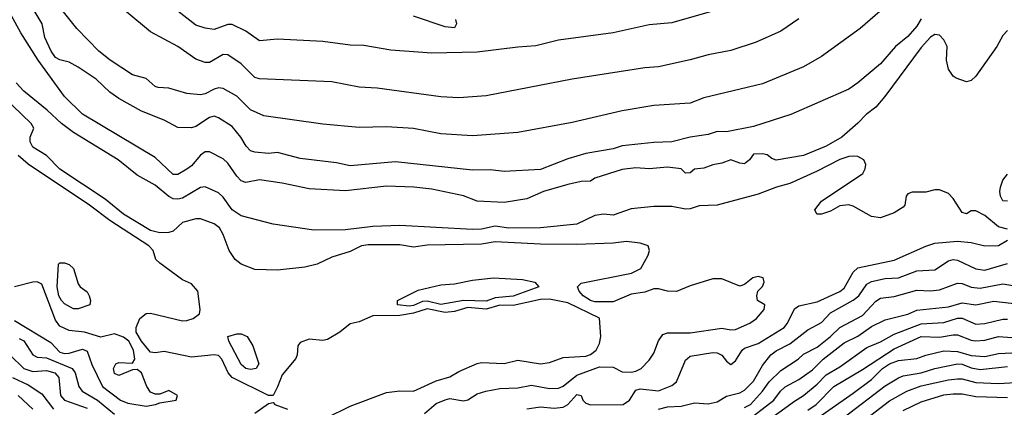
# Model space of a CAD drawing. Header units: metres. Extents: x -46681 to -43747, y -240911 to -237677.
# Tile 444 of 656: x -44693 to -44584, y -239459 to -239416. Entities that reach past the tile are written whole.
import ezdxf

# ---------------------------------------------------------------- set-up
doc = ezdxf.new("R2010")
doc.units = ezdxf.units.M
doc.layers.add('CONTOUR_INDEX', color=1, linetype='Continuous')
doc.layers.add('CONTOUR_INTER', color=3, linetype='Continuous')

msp = doc.modelspace()

# ---------------------------------------------------------------- linework, layer by layer
at = {"layer": 'CONTOUR_INDEX'}
for points, elevation in [([(-44593.1, -239415.94), (-44593.6, -239416.77), (-44594.6, -239417.9), (-44595.93, -239419.02), (-44597.6, -239420.93), (-44600.1, -239423.03), (-44601.1, -239423.71), (-44607.5, -239426.52), (-44611.6, -239427.85), (-44614.6, -239428.41), (-44615.6, -239428.38), (-44616.6, -239428.71), (-44618.6, -239429.03), (-44620.6, -239429.52), (-44622.6, -239429.59), (-44626.1, -239429.96), (-44627.1, -239430.31), (-44630.1, -239430.81), (-44632.1, -239431.42), (-44635.1, -239432.57), (-44639.1, -239432.79), (-44640.6, -239432.6), (-44642.6, -239432.64), (-44651.1, -239431.75), (-44656.1, -239432.19), (-44657.6, -239431.83), (-44661.6, -239431.38), (-44664.1, -239430.69), (-44665.1, -239430.83), (-44666.6, -239430.67), (-44667.1, -239430.51), (-44667.58, -239430.02), (-44668.16, -239429.02), (-44669.1, -239427.82), (-44670.6, -239426.88), (-44671.1, -239426.71), (-44671.6, -239426.83), (-44673.1, -239427.84), (-44673.6, -239427.99), (-44675.1, -239427.94), (-44676.6, -239427.13), (-44679.1, -239426.13), (-44681.6, -239424.76), (-44682.6, -239424.06), (-44684.1, -239422.62), (-44686.1, -239421.3), (-44687.1, -239420.75), (-44688.1, -239420.49), (-44688.6, -239420.22), (-44689.08, -239419.52), (-44689.77, -239418.02), (-44690.08, -239416.52), (-44690.96, -239415.02)], 80), ([(-44693.1, -239449.25), (-44689.1, -239451.67), (-44688.1, -239452.75), (-44687.6, -239452.89), (-44687.1, -239452.84), (-44685.6, -239452.41), (-44685.1, -239452.62), (-44684.6, -239454.09), (-44683.41, -239456.52), (-44681.42, -239458.02), (-44680.6, -239458.36), (-44678.6, -239458.7), (-44677.58, -239458.52), (-44677.1, -239458.31), (-44675.29, -239458.02), (-44675.15, -239457.52), (-44676.1, -239456.96), (-44677.1, -239457.38), (-44677.6, -239457.36), (-44678.1, -239457.14), (-44678.53, -239456.52), (-44679.1, -239455.03), (-44679.6, -239454.65), (-44680.1, -239454.67), (-44681.6, -239455.31), (-44682.1, -239455.09), (-44682.21, -239454.52), (-44681.95, -239454.02), (-44681.6, -239453.87), (-44680.1, -239453.94), (-44679.85, -239453.52), (-44679.99, -239452.52), (-44680.51, -239451.52), (-44681.1, -239451.08), (-44682.1, -239450.72), (-44683.6, -239451.09), (-44685.41, -239450.52), (-44687.1, -239450.34), (-44688.1, -239449.85), (-44688.6, -239449.2), (-44690.1, -239445.25), (-44690.6, -239444.97), (-44691.1, -239445.01), (-44693.1, -239445.52)], 75), ([(-44612.6, -239458.83), (-44611.95, -239458.52), (-44610.6, -239457.03), (-44609.89, -239456.02), (-44608.6, -239454.76), (-44606.69, -239453.52), (-44606.1, -239452.96), (-44604.6, -239452.18), (-44603.11, -239451.02), (-44602.1, -239450.02), (-44599.6, -239448.7), (-44598.1, -239447.09), (-44597.6, -239446.77), (-44596.1, -239446.59), (-44593.6, -239445.9), (-44592.1, -239445.97), (-44591.1, -239445.87), (-44589.1, -239445.12), (-44588.6, -239445.17), (-44587.6, -239445.56), (-44586.6, -239445.66), (-44584.1, -239445.18), (-44582.1, -239445.51)], 80), ([(-44601.6, -239459.91), (-44597.1, -239456.45), (-44595.6, -239455.57), (-44595.1, -239455.34), (-44593.1, -239455), (-44591.6, -239454.52), (-44589.1, -239454.02), (-44588.6, -239454.06), (-44587.6, -239454.47), (-44586.6, -239454.66), (-44583.6, -239454.3)], 85)]:
    msp.add_lwpolyline(points, dxfattribs=dict(at, elevation=elevation))
at = {"layer": 'CONTOUR_INTER'}
for points, elevation in [([(-44583.6, -239417.23), (-44584.1, -239417.8), (-44584.76, -239419.02), (-44587.1, -239422.28), (-44587.6, -239422.77), (-44588.1, -239422.89), (-44589.25, -239422.52), (-44589.6, -239422.28), (-44590.12, -239421.52), (-44590.31, -239420.52), (-44590.25, -239419.02), (-44590.6, -239418.26), (-44591.1, -239417.77), (-44591.6, -239417.69), (-44592.1, -239417.97), (-44593.1, -239419.11), (-44597.11, -239424.52), (-44598.1, -239425.69), (-44599.2, -239426.52), (-44600.1, -239427.48), (-44601.85, -239429.02), (-44603.59, -239430.02), (-44606.1, -239431.05), (-44609.1, -239431.55), (-44609.6, -239431.36), (-44610.1, -239430.96), (-44610.6, -239430.84), (-44611.6, -239430.9), (-44612.05, -239431.52), (-44612.6, -239431.94), (-44613.1, -239431.89), (-44614.1, -239431.51), (-44615.1, -239431.9), (-44616.1, -239432.06), (-44617.1, -239432.44), (-44618.1, -239432.56), (-44618.6, -239432.95), (-44619.1, -239432.98), (-44619.6, -239432.5), (-44621.1, -239432.32), (-44623.1, -239432.51), (-44624.6, -239432.39), (-44626.1, -239432.57), (-44629.12, -239433.52), (-44629.6, -239433.85), (-44630.6, -239433.89), (-44632.1, -239434.25), (-44634.77, -239435.02), (-44636.6, -239435.81), (-44639.1, -239436.24), (-44642.1, -239436.08), (-44643.6, -239435.47), (-44647.1, -239434.76), (-44649.07, -239434.52), (-44652.1, -239434.42), (-44656.6, -239434.92), (-44660.6, -239434.73), (-44663.6, -239434.09), (-44666.1, -239433.72), (-44667.6, -239434.01), (-44668.1, -239433.82), (-44668.6, -239433.31), (-44669.6, -239431.88), (-44670.1, -239431.39), (-44671.6, -239430.62), (-44672.1, -239430.64), (-44672.6, -239431), (-44673.6, -239432.16), (-44674.1, -239432.55), (-44675.1, -239433.13), (-44675.6, -239433.14), (-44677.6, -239431.26), (-44685.6, -239426.47), (-44687.6, -239424.51), (-44690.51, -239420.52), (-44692.42, -239417.52), (-44695.99, -239411.02)], 79), ([(-44606.6, -239415.95), (-44608.6, -239417.3), (-44611.31, -239418.52), (-44614.1, -239419.46), (-44616.6, -239419.92), (-44618.6, -239420.49), (-44622.1, -239421.24), (-44623.6, -239421.35), (-44631.6, -239422.62), (-44641.1, -239424.47), (-44644.1, -239424.67), (-44646.1, -239424.58), (-44653.1, -239423.6), (-44655.1, -239423.51), (-44658.1, -239422.91), (-44666.1, -239422.58), (-44666.6, -239422.43), (-44668.1, -239420.91), (-44669.6, -239419.92), (-44670.1, -239419.9), (-44671.6, -239420.77), (-44672.1, -239420.79), (-44673.1, -239420.42), (-44675.1, -239419.02), (-44678.1, -239417.41), (-44683.1, -239413.19)], 82), ([(-44597.1, -239414.63), (-44599.84, -239417.02), (-44604.1, -239420.11), (-44606.1, -239421.26), (-44610.6, -239423.12), (-44617.1, -239424.69), (-44618.6, -239425.25), (-44622.6, -239425.51), (-44626.1, -239426.09), (-44631.6, -239427.39), (-44637.6, -239428.51), (-44642.6, -239428.88), (-44646.1, -239428.64), (-44649.1, -239428.06), (-44652.1, -239427.87), (-44655.1, -239427.95), (-44659.1, -239427.59), (-44665.6, -239426.67), (-44667.1, -239426.01), (-44668.6, -239424.48), (-44670.1, -239423.64), (-44670.6, -239423.57), (-44671.1, -239423.7), (-44672.1, -239424.23), (-44672.6, -239424.36), (-44674.1, -239424.19), (-44676.1, -239423.59), (-44677.28, -239423.52), (-44677.6, -239423.41), (-44678.6, -239422.54), (-44680.1, -239422.12), (-44682.55, -239420.52), (-44683.83, -239419.52), (-44686.23, -239417.02), (-44688.6, -239414.07)], 81), ([(-44615.1, -239414.81), (-44620.6, -239416.4), (-44623.1, -239416.62), (-44627.1, -239417.49), (-44633.1, -239418.3), (-44635.6, -239418.95), (-44637.6, -239419.08), (-44642.1, -239419.64), (-44647.1, -239419.74), (-44651.6, -239419.41), (-44654.6, -239418.89), (-44656.1, -239418.85), (-44659.1, -239418.45), (-44664.1, -239418.2), (-44666.1, -239418.38), (-44667.6, -239417.31), (-44669.1, -239416.58), (-44669.6, -239416.57), (-44671.1, -239417.14), (-44672.1, -239416.99), (-44673.1, -239416.66), (-44675.1, -239415.11)], 83), ([(-44644.48, -239416.02), (-44644.35, -239416.52), (-44644.6, -239416.95), (-44645.6, -239416.83), (-44649.1, -239415.66)], 84), ([(-44647.91, -239459.52), (-44646.6, -239458.39), (-44645.6, -239457.98), (-44645.1, -239457.86), (-44643.6, -239458.12), (-44643.1, -239457.98), (-44642.1, -239457.32), (-44641.13, -239457.02), (-44639.6, -239456.74), (-44637.6, -239456.66), (-44636.1, -239456.37), (-44634.1, -239456.74), (-44633.1, -239456.7), (-44632.6, -239456.49), (-44631.1, -239455.28), (-44628.6, -239454.36), (-44627.1, -239454.4), (-44626.1, -239454.91), (-44625.1, -239454.94), (-44624.6, -239454.83), (-44624, -239454.52), (-44623.1, -239453.61), (-44622.6, -239452.84), (-44622.1, -239451.48), (-44621.6, -239450.79), (-44621.1, -239450.6), (-44618.6, -239450.59), (-44615.1, -239450.1), (-44614.1, -239450.28), (-44613.6, -239450.23), (-44612.03, -239449.52), (-44611.26, -239449.02), (-44610.43, -239448.02), (-44610.37, -239447.52), (-44611.18, -239447.02), (-44611.23, -239446.52), (-44611.12, -239446.02), (-44610.6, -239445.48), (-44610.43, -239445.02), (-44610.53, -239444.52), (-44611.1, -239444.4), (-44611.69, -239444.52), (-44612.6, -239445.28), (-44613.1, -239445.46), (-44615.1, -239444.66), (-44616.1, -239444.63), (-44618.6, -239445.43), (-44620.1, -239446.05), (-44621.1, -239446.02), (-44622.1, -239445.74), (-44622.6, -239445.76), (-44623.6, -239446.1), (-44625.1, -239446.33), (-44627.1, -239447.17), (-44629.1, -239447.18), (-44629.6, -239447.04), (-44630.39, -239446.52), (-44630.83, -239446.02), (-44631.03, -239445.52), (-44630.6, -239445.12), (-44625.05, -239444.02), (-44624.04, -239443.52), (-44623.22, -239442.02), (-44623.08, -239441.52), (-44623.22, -239441.02), (-44624.1, -239440.72), (-44625.6, -239440.52), (-44627.1, -239440.7), (-44631.1, -239440.84), (-44635.1, -239440.82), (-44640.1, -239440.56), (-44641.6, -239440.82), (-44647.6, -239440.93), (-44649.1, -239441.15), (-44650.6, -239440.9), (-44654.1, -239440.9), (-44654.85, -239441.02), (-44656.1, -239441.64), (-44658.1, -239442.26), (-44659.75, -239443.02), (-44661.1, -239443.36), (-44664.1, -239443.69), (-44666.6, -239443.62), (-44668.1, -239443.04), (-44668.78, -239442.52), (-44669.44, -239441.52), (-44670.1, -239439.74), (-44670.51, -239439.02), (-44671.1, -239438.59), (-44672.6, -239438.04), (-44673.1, -239438.01), (-44674.6, -239438.44), (-44675.6, -239439.38), (-44676.1, -239439.52), (-44677.1, -239439.57), (-44678.1, -239439.31), (-44681.11, -239437.52), (-44683.1, -239435.86), (-44688.1, -239432.54), (-44689.6, -239431.05), (-44691.1, -239430.1), (-44691.38, -239429.52), (-44691.37, -239429.02), (-44691, -239428.02), (-44691.28, -239427.52), (-44695.45, -239423.52)], 77), ([(-44583.6, -239439.15), (-44584.6, -239438.91), (-44586.1, -239437.65), (-44587.1, -239437.14), (-44587.6, -239437.14), (-44588.1, -239437.47), (-44588.6, -239437.34), (-44589.6, -239435.78), (-44590.1, -239435.24), (-44591.1, -239434.84), (-44591.6, -239434.81), (-44592.6, -239435.1), (-44594.1, -239435.07), (-44594.6, -239435.28), (-44594.76, -239435.52), (-44594.93, -239436.52), (-44595.1, -239436.75), (-44596.1, -239437.35), (-44597.6, -239437.92), (-44598.6, -239437.75), (-44600.6, -239436.63), (-44601.1, -239436.48), (-44602.1, -239436.59), (-44603.1, -239437.19), (-44604.1, -239437.51), (-44604.64, -239437.52), (-44604.86, -239437.02), (-44604.1, -239436.07), (-44599.55, -239433.02), (-44599.28, -239432.52), (-44599.21, -239432.02), (-44599.43, -239431.52), (-44600.1, -239431.14), (-44600.6, -239431.1), (-44601.1, -239431.14), (-44602.1, -239431.46), (-44604.6, -239432.77), (-44607.6, -239434.12), (-44609.07, -239434.52), (-44611.1, -239435.31), (-44615.6, -239436.5), (-44617.6, -239436.58), (-44618.6, -239436.91), (-44619.1, -239436.95), (-44620.6, -239436.67), (-44622.6, -239436.68), (-44625.1, -239436.91), (-44627.1, -239437.61), (-44628.1, -239437.5), (-44629.1, -239437.64), (-44631.1, -239438.62), (-44635.1, -239439.03), (-44638.6, -239439.05), (-44640.1, -239438.84), (-44641.6, -239439.18), (-44642.6, -239439.2), (-44650.6, -239438.77), (-44653.6, -239438.87), (-44656.6, -239439.23), (-44660.1, -239439.27), (-44664.6, -239438.6), (-44668.1, -239437.69), (-44669.1, -239437.02), (-44670.1, -239435.62), (-44670.6, -239435.17), (-44672.1, -239434.48), (-44672.6, -239434.55), (-44674.6, -239435.73), (-44675.1, -239435.86), (-44675.6, -239435.8), (-44676.1, -239435.57), (-44677.6, -239434.31), (-44679.6, -239433.22), (-44681.69, -239431.52), (-44686.6, -239428.51), (-44687.92, -239427.52), (-44689.53, -239426.02), (-44692.1, -239423.93), (-44692.93, -239423.02)], 78), ([(-44658.79, -239460.02), (-44656.1, -239458.69), (-44652.1, -239457.19), (-44650.6, -239457), (-44649.1, -239457.03), (-44646.6, -239455.91), (-44645.1, -239455.45), (-44644.1, -239454.86), (-44642.1, -239453.97), (-44641.6, -239453.86), (-44639.1, -239454), (-44637.6, -239453.61), (-44635.1, -239454.04), (-44634.1, -239453.88), (-44632.6, -239453.33), (-44630.1, -239453.17), (-44629.6, -239452.99), (-44628.95, -239452.52), (-44628.6, -239451.78), (-44628.45, -239451.02), (-44628.6, -239449), (-44632.1, -239447.28), (-44634.1, -239446.9), (-44635.1, -239446.91), (-44638.1, -239447.59), (-44639.6, -239447.55), (-44641.1, -239448), (-44643.1, -239447.82), (-44644.6, -239448.24), (-44645.6, -239448.37), (-44647.6, -239447.97), (-44649.1, -239448.44), (-44650.6, -239448.69), (-44653.6, -239448.71), (-44655.1, -239449.4), (-44656.1, -239449.61), (-44657.22, -239450.52), (-44658.6, -239451.32), (-44659.1, -239451.43), (-44660.6, -239451.31), (-44661.6, -239451.68), (-44661.86, -239452.02), (-44661.93, -239453.02), (-44662.1, -239453.45), (-44663.6, -239455.23), (-44664.1, -239456.57), (-44664.6, -239457.51), (-44665.1, -239457.5), (-44669.1, -239455.54), (-44669.54, -239455.02), (-44670.23, -239453.52), (-44670.6, -239453.12), (-44671.1, -239453.04), (-44673.6, -239453.28), (-44676.6, -239452.66), (-44677.6, -239452.82), (-44678.1, -239452.72), (-44678.29, -239452.52), (-44679.1, -239451.54), (-44679.71, -239450.52), (-44679.69, -239450.02), (-44679.29, -239449.02), (-44678.6, -239448.47), (-44678.1, -239448.45), (-44674.6, -239449.27), (-44674.1, -239449.25), (-44673.41, -239449.02), (-44672.71, -239448.52), (-44672.62, -239448.02), (-44672.88, -239446.02), (-44673.6, -239445.2), (-44674.6, -239444.75), (-44677.1, -239442.92), (-44677.52, -239442.52), (-44677.84, -239441.52), (-44678.31, -239441.02), (-44682.6, -239438.22), (-44684.84, -239436.52), (-44691.6, -239432), (-44692.7, -239431.02)], 76), ([(-44583.6, -239436.06), (-44584.11, -239436.02), (-44584.36, -239435.52), (-44584.45, -239435.02), (-44584.37, -239434.52), (-44584.1, -239433.76), (-44583.6, -239433.09)], 79), ([(-44636.6, -239458.99), (-44635.1, -239458.75), (-44633.6, -239458.93), (-44632.6, -239458.8), (-44632.09, -239458.52), (-44631.1, -239457.4), (-44630.6, -239457.5), (-44630.43, -239458.02), (-44630.1, -239458.36), (-44629.6, -239458.56), (-44625.98, -239458.52), (-44625.3, -239458.02), (-44624.6, -239456.94), (-44624.1, -239456.77), (-44622.1, -239457), (-44620.6, -239456.41), (-44620.1, -239456.02), (-44619.1, -239453.6), (-44618.6, -239453.17), (-44616.1, -239452.78), (-44615.6, -239452.82), (-44615.1, -239453.08), (-44614.6, -239453.72), (-44614.1, -239454.09), (-44613.6, -239453.68), (-44612.86, -239452.52), (-44612.6, -239452.31), (-44611.1, -239451.77), (-44608.23, -239450.02), (-44607.85, -239449.52), (-44607.1, -239447.94), (-44606.6, -239447.63), (-44604.6, -239447.17), (-44602.1, -239446.03), (-44601.6, -239445.66), (-44600.6, -239443.9), (-44600.1, -239443.42), (-44596.1, -239442.59), (-44592.6, -239441.03), (-44591.6, -239440.7), (-44589.1, -239440.47), (-44587.6, -239440.62), (-44586.1, -239440.99), (-44584.6, -239440.98), (-44583.6, -239440.36)], 78), ([(-44688.25, -239443.02), (-44688.1, -239442.89), (-44687.6, -239442.87), (-44687.1, -239443.05), (-44686.6, -239443.5), (-44686.1, -239445.21), (-44685.87, -239445.52), (-44685.1, -239446.08), (-44684.87, -239446.52), (-44684.72, -239447.02), (-44684.82, -239447.52), (-44686.1, -239447.96), (-44686.6, -239447.94), (-44687.6, -239447.39), (-44687.92, -239447.02), (-44688.21, -239446.52), (-44688.4, -239445.52), (-44688.25, -239443.02)], 76), ([(-44622.1, -239459.01), (-44621.1, -239458.75), (-44619.6, -239458.71), (-44618.1, -239458.33), (-44616.6, -239458.44), (-44615.6, -239458.23), (-44614.6, -239457.6), (-44613.1, -239457.21), (-44612.6, -239456.92), (-44611.6, -239455.94), (-44610.6, -239454.21), (-44609.7, -239453.02), (-44609.1, -239452.58), (-44607.6, -239451.8), (-44605.6, -239450.28), (-44604.1, -239449.45), (-44603.1, -239448.38), (-44600.6, -239446.98), (-44600, -239446.52), (-44599.1, -239445.25), (-44598.6, -239444.95), (-44597.1, -239444.6), (-44595.6, -239444.54), (-44593.6, -239443.77), (-44591.6, -239443.64), (-44590.1, -239442.67), (-44589.6, -239442.52), (-44589.1, -239442.6), (-44587.1, -239443.54), (-44586.1, -239443.69), (-44583.6, -239442.96)], 79), ([(-44640.3, -239444.52), (-44637.1, -239444.7), (-44635.72, -239445.02), (-44635.3, -239445.52), (-44638.1, -239446.57), (-44640.1, -239446.73), (-44641.1, -239447.12), (-44643.6, -239447.04), (-44646.1, -239447.46), (-44647.6, -239447.1), (-44648.1, -239447.14), (-44649.1, -239447.59), (-44649.6, -239447.67), (-44650.87, -239447.52), (-44650.89, -239447.02), (-44648.6, -239445.91), (-44646.1, -239445.3), (-44644.6, -239445.18), (-44642.6, -239444.78), (-44640.3, -239444.52)], 77), ([(-44611.6, -239459.75), (-44609.35, -239458.02), (-44608.64, -239457.02), (-44608.1, -239456.56), (-44606.6, -239455.75), (-44605.1, -239454.69), (-44603.91, -239453.52), (-44601.6, -239451.69), (-44600.1, -239450.96), (-44598.6, -239449.9), (-44597.1, -239449.15), (-44594.6, -239448.53), (-44593.6, -239448.1), (-44590.1, -239447.74), (-44588.6, -239447.29), (-44587.1, -239447.5), (-44585.1, -239447.1), (-44581.6, -239447.51)], 81), ([(-44611.6, -239461.43), (-44607.1, -239458.13), (-44606.1, -239457.52), (-44604.6, -239456.26), (-44603.6, -239455.22), (-44602.1, -239454.36), (-44599.1, -239452.23), (-44597.6, -239451.58), (-44596.1, -239450.74), (-44593.1, -239449.6), (-44590.6, -239449.45), (-44589.1, -239448.97), (-44588.6, -239449), (-44587.1, -239449.63), (-44586.1, -239449.57), (-44584.1, -239449.09), (-44583.6, -239449.08)], 82), ([(-44692.6, -239451.23), (-44692.1, -239451.48), (-44691.1, -239453.04), (-44690.6, -239453.28), (-44689.6, -239453.37), (-44686.76, -239454.52), (-44686.43, -239455.02), (-44686.01, -239456.52), (-44685.64, -239457.02), (-44683.96, -239458.02), (-44682.1, -239459.58)], 76), ([(-44669.6, -239451.02), (-44668.6, -239450.72), (-44668.1, -239450.7), (-44667.46, -239451.02), (-44666.84, -239452.02), (-44666.18, -239454.02), (-44666.45, -239454.52), (-44667.1, -239454.64), (-44667.6, -239454.53), (-44668.1, -239454.1), (-44669.46, -239451.52), (-44669.6, -239451.02)], 77), ([(-44605.6, -239459.14), (-44604.7, -239458.52), (-44602.75, -239456.52), (-44599.6, -239454.65), (-44596.1, -239452.35), (-44593.1, -239451.02), (-44591.1, -239451.07), (-44589.6, -239450.81), (-44589.1, -239450.81), (-44587.6, -239451.4), (-44587.1, -239451.47), (-44586.1, -239451.42), (-44584.6, -239451), (-44583.1, -239451.11)], 83), ([(-44605.6, -239460.74), (-44600.6, -239457.25), (-44598.6, -239455.74), (-44597.37, -239454.52), (-44596.6, -239454.01), (-44595.6, -239453.65), (-44593.6, -239453.43), (-44592.6, -239453.05), (-44590.6, -239452.59), (-44589.1, -239452.65), (-44587.6, -239453.1), (-44586.1, -239453.2), (-44584.6, -239452.89), (-44583.1, -239452.8)], 84), ([(-44693.6, -239453.07), (-44692.1, -239454.53), (-44691.1, -239454.88), (-44689.6, -239454.74), (-44688.66, -239455.02), (-44688.21, -239455.52), (-44688.06, -239457.52), (-44687.6, -239458.04), (-44685.1, -239458.9)], 77), ([(-44693.35, -239455.52), (-44691.6, -239456.33), (-44690.1, -239457.35), (-44688.83, -239459.02)], 78), ([(-44600.1, -239460.79), (-44596.6, -239458.11), (-44594.68, -239457.02), (-44593.1, -239456.44), (-44590.1, -239455.78), (-44589.1, -239455.68), (-44588.6, -239455.68), (-44587.1, -239456.08), (-44584.6, -239456.19), (-44582.1, -239456.06)], 86), ([(-44692.71, -239457.52), (-44691.1, -239459.02)], 79), ([(-44595.1, -239459.17), (-44593.1, -239458.22), (-44590.6, -239457.46), (-44589.6, -239457.32), (-44588.6, -239457.34), (-44587.1, -239457.63), (-44583.6, -239457.72)], 87), ([(-44666.6, -239459.45), (-44665.1, -239458.4), (-44664.6, -239458.28), (-44664.42, -239458.52), (-44663, -239459.02)], 76)]:
    msp.add_lwpolyline(points, dxfattribs=dict(at, elevation=elevation))

doc.saveas('drawing.dxf')
